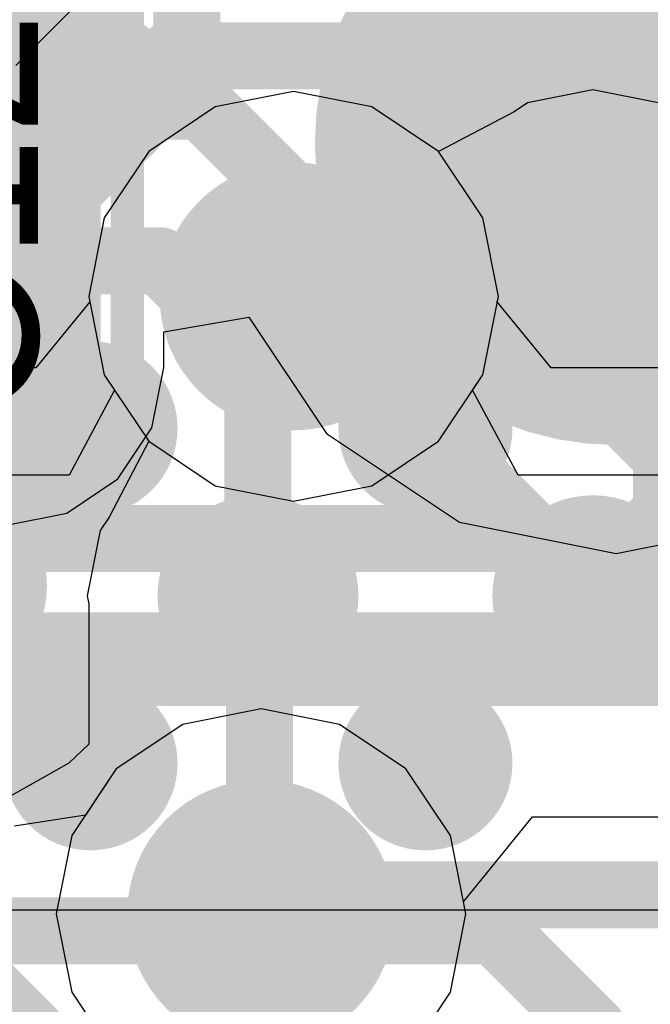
# Model space of a CAD drawing. Header units: millimetres. Extents: x -2 to 68, y -2 to 27.4.
# Tile 436 of 594: x 49.909 to 50.851, y 2.865 to 4.335. Entities that reach past the tile are written whole.
import ezdxf

# ---------------------------------------------------------------- set-up
doc = ezdxf.new("R2010")
doc.units = ezdxf.units.MM
for name, color, linetype in [('BottomLayer', 5, 'Continuous'), ('BottomPaste', 16, 'Continuous'), ('BottomSolder', 6, 'Continuous'), ('DrillGuide', 244, 'Continuous'), ('Mechanical13', 56, 'Continuous'), ('Mechanical15', 56, 'Continuous'), ('Mechanical2', 216, 'Continuous'), ('MidLayer1', 16, 'Continuous'), ('MidLayer2', 76, 'Continuous'), ('MidLayer3', 90, 'Continuous'), ('MidLayer4', 156, 'Continuous'), ('MidLayer5', 130, 'Continuous'), ('MidLayer6', 216, 'Continuous'), ('MidLayer7', 6, 'Continuous'), ('MidLayer8', 54, 'Continuous'), ('MultiLayer', 9, 'Continuous'), ('TopLayer', 1, 'Continuous'), ('TopPaste', 8, 'Continuous'), ('TopSolder', 216, 'Continuous'), ('ViaHoleLayer', 16, 'Continuous')]:
    doc.layers.add(name, color=color, linetype=linetype)

# ---------------------------------------------------------------- blocks, each defined once
blk = doc.blocks.new('TP_0_8MM_32')
at = {"layer": 'TopLayer', "const_width": 0.40005}
blk.add_lwpolyline([(-0.200025, 0, 1), (0.200025, 0, 1)], format="xyb", close=True, dxfattribs=at)
at = {"layer": 'TopSolder', "const_width": 0.4500499}
blk.add_lwpolyline([(-0.22502368, 0, 1), (0.22502368, 0, 1)], format="xyb", close=True, dxfattribs=at)
blk = doc.blocks.new('CAP_0201_99')
at = {"layer": 'Mechanical13', "const_width": 0.11999976}
for points in [[(-0.3200019, 0.16999458), (0.3200019, 0.16999458)], [(-0.3200019, 0.16999458), (-0.3200019, -0.17000474)], [(0.3200019, 0.16999458), (0.31999936, -0.1700022)], [(0.31999936, -0.1700022), (-0.3200019, -0.17000474)]]:
    blk.add_lwpolyline(points, dxfattribs=at)
at = {"layer": 'Mechanical13', "const_width": 0.05999988}
for points in [[(-0.35000184, 0.16999458, 1), (-0.2900019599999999, 0.16999458, 1)], [(-0.35000184, 0.16999458, 1), (-0.2900019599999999, 0.16999458, 1)], [(0.2900019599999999, 0.16999458, 1), (0.35000184, 0.16999458, 1)], [(0.2900019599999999, 0.16999458, 1), (0.35000184, 0.16999458, 1)], [(-0.35000184, -0.17000474, 1), (-0.2900019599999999, -0.17000474, 1)], [(-0.35000184, -0.17000474, 1), (-0.2900019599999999, -0.17000474, 1)], [(0.28999942, -0.1700022, 1), (0.3499993, -0.1700022, 1)], [(0.28999942, -0.1700022, 1), (0.3499993, -0.1700022, 1)]]:
    blk.add_lwpolyline(points, format="xyb", close=True, dxfattribs=at)
at = {"layer": 'Mechanical15', "const_width": 0.0499999}
for points in [[(-0.5299989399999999, 0.26999692), (-0.53000148, -0.26999946)], [(-0.5299989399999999, 0.26999692), (0.5299989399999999, 0.26999692)], [(0.5299989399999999, 0.26999692), (0.5299989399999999, -0.27000454)], [(0, 0.13499846), (0, -0.13500354)], [(-0.135001, -2.54e-06), (0.135001, -2.54e-06)], [(-0.53000148, -0.26999946), (0.5299989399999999, -0.27000454)]]:
    blk.add_lwpolyline(points, dxfattribs=at)
at = {"layer": 'Mechanical15'}
for points, const_width in [([(-0.54249828, 0.26999692, 1), (-0.5174996, 0.26999692, 1)], 0.02499868), ([(-0.54249828, 0.26999692, 1), (-0.5174996, 0.26999692, 1)], 0.02499868), ([(0.5174996, 0.26999692, 1), (0.54249828, 0.26999692, 1)], 0.02499868), ([(0.5174996, 0.26999692, 1), (0.54249828, 0.26999692, 1)], 0.02499868), ([(-0.01249934, 0.13499846, 1), (0.01249934, 0.13499846, 1)], 0.02499868), ([(0.10130028, 0, 1), (-0.10130028, 0, 1)], 0.0499999), ([(-0.14750034, -2.54e-06, 1), (-0.12250166, -2.54e-06, 1)], 0.02499868), ([(-0.11379962, 0, 1), (-0.08880094, 0, 1)], 0.02499868), ([(0.08880094, 0, 1), (0.11379962, 0, 1)], 0.02499868), ([(0.12250166, -2.54e-06, 1), (0.14750034, -2.54e-06, 1)], 0.02499868), ([(-0.01249934, -0.13500354, 1), (0.01249934, -0.13500354, 1)], 0.02499868), ([(-0.54250082, -0.26999946, 1), (-0.5175021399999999, -0.26999946, 1)], 0.02499868), ([(-0.54250082, -0.26999946, 1), (-0.5175021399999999, -0.26999946, 1)], 0.02499868), ([(0.5174996, -0.27000454, 1), (0.54249828, -0.27000454, 1)], 0.02499868), ([(0.5174996, -0.27000454, 1), (0.54249828, -0.27000454, 1)], 0.02499868)]:
    blk.add_lwpolyline(points, format="xyb", close=True, dxfattribs=dict(at, const_width=const_width))
at = {"layer": 'TopLayer', "const_width": 0.08059928}
for points in [[(-0.3896995, 0.08940038, 1), (-0.30910022, 0.08940038, 1)], [(-0.24090122, 0.08940038, 1), (-0.16030194, 0.08940038, 1)], [(0.16030194, 0.08940038, 1), (0.24090122, 0.08940038, 1)], [(0.30910022, 0.08940038, 1), (0.3896995, 0.08940038, 1)], [(-0.3896995, -0.08940038, 1), (-0.30910022, -0.08940038, 1)], [(-0.24090122, -0.08940038, 1), (-0.16030194, -0.08940038, 1)], [(0.16030194, -0.08940038, 1), (0.24090122, -0.08940038, 1)], [(0.30910022, -0.08940038, 1), (0.3896995, -0.08940038, 1)]]:
    blk.add_lwpolyline(points, format="xyb", close=True, dxfattribs=at)
at = {"layer": 'TopLayer'}
for points in [[(-0.20060158, 0.16999966), (-0.34939986, 0.16999966), (-0.20060158, -0.16999966), (-0.34939986, -0.16999966)], [(0.20060158, -0.16999966), (0.34939986, -0.16999966), (0.20060158, 0.16999966), (0.34939986, 0.16999966)], [(-0.1200023, 0.08940038), (-0.4299991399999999, 0.08940038), (-0.1200023, -0.08940038), (-0.4299991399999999, -0.08940038)], [(0.1200023, -0.08940038), (0.4299991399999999, -0.08940038), (0.1200023, 0.08940038), (0.4299991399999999, 0.08940038)]]:
    blk.add_solid(points, dxfattribs=at)
at = {"layer": 'TopPaste', "const_width": 0.08059928}
for points in [[(-0.3896995, 0.08940038, 1), (-0.30910022, 0.08940038, 1)], [(-0.24090122, 0.08940038, 1), (-0.16030194, 0.08940038, 1)], [(0.16030194, 0.08940038, 1), (0.24090122, 0.08940038, 1)], [(0.30910022, 0.08940038, 1), (0.3896995, 0.08940038, 1)], [(-0.3896995, -0.08940038, 1), (-0.30910022, -0.08940038, 1)], [(-0.24090122, -0.08940038, 1), (-0.16030194, -0.08940038, 1)], [(0.16030194, -0.08940038, 1), (0.24090122, -0.08940038, 1)], [(0.30910022, -0.08940038, 1), (0.3896995, -0.08940038, 1)]]:
    blk.add_lwpolyline(points, format="xyb", close=True, dxfattribs=at)
at = {"layer": 'TopPaste'}
for points in [[(-0.20060158, 0.16999966), (-0.34939986, 0.16999966), (-0.20060158, -0.16999966), (-0.34939986, -0.16999966)], [(0.20060158, -0.16999966), (0.34939986, -0.16999966), (0.20060158, 0.16999966), (0.34939986, 0.16999966)], [(-0.1200023, 0.08940038), (-0.4299991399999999, 0.08940038), (-0.1200023, -0.08940038), (-0.4299991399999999, -0.08940038)], [(0.1200023, -0.08940038), (0.4299991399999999, -0.08940038), (0.1200023, 0.08940038), (0.4299991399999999, 0.08940038)]]:
    blk.add_solid(points, dxfattribs=at)
at = {"layer": 'TopSolder', "const_width": 0.08059928}
for points in [[(-0.3896995, 0.08940038, 1), (-0.30910022, 0.08940038, 1)], [(-0.24090122, 0.08940038, 1), (-0.16030194, 0.08940038, 1)], [(0.16030194, 0.08940038, 1), (0.24090122, 0.08940038, 1)], [(0.30910022, 0.08940038, 1), (0.3896995, 0.08940038, 1)], [(-0.3896995, -0.08940038, 1), (-0.30910022, -0.08940038, 1)], [(-0.24090122, -0.08940038, 1), (-0.16030194, -0.08940038, 1)], [(0.16030194, -0.08940038, 1), (0.24090122, -0.08940038, 1)], [(0.30910022, -0.08940038, 1), (0.3896995, -0.08940038, 1)]]:
    blk.add_lwpolyline(points, format="xyb", close=True, dxfattribs=at)
at = {"layer": 'TopSolder'}
for points in [[(-0.20060158, 0.16999966), (-0.34939986, 0.16999966), (-0.20060158, -0.16999966), (-0.34939986, -0.16999966)], [(0.20060158, -0.16999966), (0.34939986, -0.16999966), (0.20060158, 0.16999966), (0.34939986, 0.16999966)], [(-0.1200023, 0.08940038), (-0.4299991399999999, 0.08940038), (-0.1200023, -0.08940038), (-0.4299991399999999, -0.08940038)], [(0.1200023, -0.08940038), (0.4299991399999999, -0.08940038), (0.1200023, 0.08940038), (0.4299991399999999, 0.08940038)]]:
    blk.add_solid(points, dxfattribs=at)
blk = doc.blocks.new('BGA169C50P13X13_700X700X60_B_102')
at = {"layer": 'BottomLayer', "const_width": 0.0999998}
for points in [[(1.45000218, 1.00000054, 1), (1.55000198, 1.00000054, 1)], [(1.95000118, 1.00000054, 1), (2.05000098, 1.00000054, 1)], [(1.45000218, 0.50000154, 1), (1.55000198, 0.50000154, 1)], [(1.95000118, 0.50000154, 1), (2.05000098, 0.50000154, 1)], [(1.45000218, 0, 1), (1.55000198, 0, 1)], [(1.95000118, 0, 1), (2.05000098, 0, 1)]]:
    blk.add_lwpolyline(points, format="xyb", close=True, dxfattribs=at)
at = {"layer": 'BottomPaste', "const_width": 0.0999998}
for points in [[(1.45000218, 1.00000054, 1), (1.55000198, 1.00000054, 1)], [(1.95000118, 1.00000054, 1), (2.05000098, 1.00000054, 1)], [(1.45000218, 0.50000154, 1), (1.55000198, 0.50000154, 1)], [(1.95000118, 0.50000154, 1), (2.05000098, 0.50000154, 1)], [(1.45000218, 0, 1), (1.55000198, 0, 1)], [(1.95000118, 0, 1), (2.05000098, 0, 1)]]:
    blk.add_lwpolyline(points, format="xyb", close=True, dxfattribs=at)
at = {"layer": 'BottomSolder', "const_width": 0.12999974}
for points in [[(1.43500348, 1.00000054, 1), (1.56500068, 1.00000054, 1)], [(1.93500248, 1.00000054, 1), (2.06499968, 1.00000054, 1)], [(1.43500348, 0.50000154, 1), (1.56500068, 0.50000154, 1)], [(1.93500248, 0.50000154, 1), (2.06499968, 0.50000154, 1)], [(1.43500348, 0, 1), (1.56500068, 0, 1)], [(1.93500248, 0, 1), (2.06499968, 0, 1)]]:
    blk.add_lwpolyline(points, format="xyb", close=True, dxfattribs=at)

msp = doc.modelspace()

# ---------------------------------------------------------------- linework, layer by layer
at = {"layer": 'BottomLayer', "const_width": 0.0999998}
for points in [[(50.61855001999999, 4.47498978), (50.76499879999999, 4.328541)], [(50.76499879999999, 3.974990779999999), (50.76499879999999, 4.328541)], [(50.01499775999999, 4.224990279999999), (50.03412904, 4.205859)], [(50.03412904, 4.205859), (50.18058036, 4.205859)], [(50.18058036, 4.205859), (50.4649994, 3.92143996)], [(49.76499826, 4.12143956), (49.91144703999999, 3.974990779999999)], [(49.91144703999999, 3.974990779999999), (50.11854847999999, 3.974990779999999)], [(50.11854847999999, 3.974990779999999), (50.2649998, 3.82853946)], [(50.4649994, 3.8507289), (50.4649994, 3.92143996)], [(50.4649994, 3.8507289), (50.49586802, 3.81986028)], [(50.2649998, 3.47499178), (50.2649998, 3.82853946)], [(50.49586802, 3.744117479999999), (50.49586802, 3.81986028)], [(50.49586802, 3.744117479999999), (50.76499626, 3.47498924)], [(49.76500334, 3.47498924), (50.01500284, 3.72498874)], [(50.0150003, 3.72498874), (50.01500284, 3.72498874)], [(49.76500334, 3.47498924), (50.01500284, 3.22498974)], [(50.2649998, 3.47499178), (50.26500234, 3.47498924)], [(50.76499626, 3.4749867), (50.76499626, 3.47498924)], [(49.41144804, 2.97499024), (50.61854748, 2.97499024)], [(50.61854748, 2.97499024), (50.76499879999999, 2.82853892)], [(50.76499879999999, 2.12143848), (50.76499879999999, 2.82853892)]]:
    msp.add_lwpolyline(points, dxfattribs=at)
at = {"layer": 'BottomLayer'}
for points, const_width in [([(50.74000012, 4.328541, 1), (50.78999748, 4.328541, 1)], 0.0499999), ([(50.74000012, 4.328541, 1), (50.78999748, 4.328541, 1)], 0.0499999), ([(49.98999908, 4.224990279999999, 1), (50.03999644, 4.224990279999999, 1)], 0.0499999), ([(50.00913036, 4.205859, 1), (50.05912772, 4.205859, 1)], 0.0499999), ([(50.00913036, 4.205859, 1), (50.05912772, 4.205859, 1)], 0.0499999), ([(50.15558168, 4.205859, 1), (50.20557904, 4.205859, 1)], 0.0499999), ([(50.15558168, 4.205859, 1), (50.20557904, 4.205859, 1)], 0.0499999), ([(50.69000022, 3.974990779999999, 1), (50.83999737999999, 3.974990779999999, 1)], 0.1499997), ([(49.88644836, 3.974990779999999, 1), (49.93644571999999, 3.974990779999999, 1)], 0.0499999), ([(49.88644836, 3.974990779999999, 1), (49.93644571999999, 3.974990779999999, 1)], 0.0499999), ([(50.0935498, 3.974990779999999, 1), (50.14354716, 3.974990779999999, 1)], 0.0499999), ([(50.0935498, 3.974990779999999, 1), (50.14354716, 3.974990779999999, 1)], 0.0499999), ([(50.74000012, 3.974990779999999, 1), (50.78999748, 3.974990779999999, 1)], 0.0499999), ([(50.44000071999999, 3.92143996, 1), (50.48999808, 3.92143996, 1)], 0.0499999), ([(50.44000071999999, 3.92143996, 1), (50.48999808, 3.92143996, 1)], 0.0499999), ([(50.44000071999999, 3.8507289, 1), (50.48999808, 3.8507289, 1)], 0.0499999), ([(50.44000071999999, 3.8507289, 1), (50.48999808, 3.8507289, 1)], 0.0499999), ([(50.24000112, 3.82853946, 1), (50.28999847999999, 3.82853946, 1)], 0.0499999), ([(50.24000112, 3.82853946, 1), (50.28999847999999, 3.82853946, 1)], 0.0499999), ([(50.47086934, 3.81986028, 1), (50.5208667, 3.81986028, 1)], 0.0499999), ([(50.47086934, 3.81986028, 1), (50.5208667, 3.81986028, 1)], 0.0499999), ([(50.47086934, 3.744117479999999, 1), (50.5208667, 3.744117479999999, 1)], 0.0499999), ([(50.47086934, 3.744117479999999, 1), (50.5208667, 3.744117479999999, 1)], 0.0499999), ([(49.99000161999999, 3.72498874, 1), (50.03999897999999, 3.72498874, 1)], 0.0499999), ([(49.99000416, 3.72498874, 1), (50.04000152, 3.72498874, 1)], 0.0499999), ([(49.99000416, 3.72498874, 1), (50.04000152, 3.72498874, 1)], 0.0499999), ([(49.69000476, 3.47498924, 1), (49.84000192, 3.47498924, 1)], 0.1499997), ([(50.19000376, 3.47498924, 1), (50.34000092, 3.47498924, 1)], 0.1499997), ([(50.68999768, 3.4749867, 1), (50.83999484, 3.4749867, 1)], 0.1499997), ([(50.24000112, 3.47499178, 1), (50.28999847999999, 3.47499178, 1)], 0.0499999), ([(50.24000112, 3.47499178, 1), (50.28999847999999, 3.47499178, 1)], 0.0499999), ([(50.24000366, 3.47498924, 1), (50.29000102, 3.47498924, 1)], 0.0499999), ([(50.73999758, 3.47498924, 1), (50.78999494, 3.47498924, 1)], 0.0499999), ([(50.73999758, 3.47498924, 1), (50.78999494, 3.47498924, 1)], 0.0499999), ([(50.73999758, 3.4749867, 1), (50.78999494, 3.4749867, 1)], 0.0499999), ([(49.99000416, 3.22498974, 1), (50.04000152, 3.22498974, 1)], 0.0499999), ([(50.5935488, 2.97499024, 1), (50.64354616, 2.97499024, 1)], 0.0499999), ([(50.5935488, 2.97499024, 1), (50.64354616, 2.97499024, 1)], 0.0499999), ([(50.74000012, 2.82853892, 1), (50.78999748, 2.82853892, 1)], 0.0499999), ([(50.74000012, 2.82853892, 1), (50.78999748, 2.82853892, 1)], 0.0499999)]:
    msp.add_lwpolyline(points, format="xyb", close=True, dxfattribs=dict(at, const_width=const_width))
at = {"layer": 'DrillGuide'}
for points, const_width in [([(50.2681494, 3.92183874, 1), (50.3681492, 3.92183874, 1)], 0.0999998), ([(50.74000012, 3.974990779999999, 1), (50.78999748, 3.974990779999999, 1)], 0.0499999), ([(50.24000366, 3.47498924, 1), (50.29000102, 3.47498924, 1)], 0.0499999), ([(50.73999758, 3.4749867, 1), (50.78999494, 3.4749867, 1)], 0.0499999), ([(50.21971413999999, 3.00028356, 1), (50.31971394, 3.00028356, 1)], 0.0999998)]:
    msp.add_lwpolyline(points, format="xyb", close=True, dxfattribs=dict(at, const_width=const_width))
at = {"layer": 'MidLayer1'}
for p, q in [((50.31814929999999, 4.2277157), (50.20109593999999, 4.20443152)), ((50.43520265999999, 4.20443152), (50.31814929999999, 4.2277157)), ((50.20109593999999, 4.20443152), (50.10186067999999, 4.138127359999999)), ((50.53443791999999, 4.138127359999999), (50.43520265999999, 4.20443152)), ((50.10186067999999, 4.138127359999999), (50.03555652, 4.0388921)), ((50.60074208, 4.0388921), (50.53443791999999, 4.138127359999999)), ((50.03555652, 4.0388921), (50.01227234, 3.92183874)), ((50.62402625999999, 3.92183874), (50.60074208, 4.0388921)), ((50.01227234, 3.92183874), (50.03555652, 3.80478538)), ((50.60074208, 3.80478538), (50.62402625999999, 3.92183874)), ((50.03555652, 3.80478538), (50.10186067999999, 3.70555012)), ((50.53443791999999, 3.70555012), (50.60074208, 3.80478538)), ((50.10186067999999, 3.70555012), (50.20109593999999, 3.63924596)), ((50.43520265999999, 3.63924596), (50.53443791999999, 3.70555012)), ((50.20109593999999, 3.63924596), (50.31814929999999, 3.61596178)), ((50.31814929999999, 3.61596178), (50.43520265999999, 3.63924596)), ((50.26971404, 3.30616052), (50.15266068, 3.28287634)), ((50.3867674, 3.28287634), (50.26971404, 3.30616052)), ((50.15266068, 3.28287634), (50.05342542, 3.21657218)), ((50.48600266, 3.21657218), (50.3867674, 3.28287634)), ((50.05342542, 3.21657218), (50.00742348, 3.14772294)), ((50.55230682, 3.11733692), (50.48600266, 3.21657218)), ((50.00742348, 3.14772294), (49.90127688, 3.13102752)), ((50.575591, 3.00028356), (50.55230682, 3.11733692)), ((50.55230682, 2.8832302), (50.575591, 3.00028356)), ((50.51003868, 2.81996896), (50.55230682, 2.8832302))]:
    msp.add_line(p, q, dxfattribs=at)
for points, const_width in [([(50.2181495, 3.92183874, 1), (50.4181491, 3.92183874, 1)], 0.1999996), ([(49.72499834, 3.4899981, 1), (49.8749955, 3.4899981, 1)], 0.1499997), ([(50.16971424, 3.00028356, 1), (50.36971384, 3.00028356, 1)], 0.1999996)]:
    msp.add_lwpolyline(points, format="xyb", close=True, dxfattribs=dict(at, const_width=const_width))
at = {"layer": 'MidLayer2'}
for p, q in [((50.31814929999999, 4.2277157), (50.20109593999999, 4.20443152)), ((50.43520265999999, 4.20443152), (50.31814929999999, 4.2277157)), ((50.20109593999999, 4.20443152), (50.10186067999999, 4.138127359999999)), ((50.53443791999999, 4.138127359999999), (50.43520265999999, 4.20443152)), ((50.10186067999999, 4.138127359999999), (50.03555652, 4.0388921)), ((50.60074208, 4.0388921), (50.53443791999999, 4.138127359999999)), ((50.03555652, 4.0388921), (50.01227234, 3.92183874)), ((50.62402625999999, 3.92183874), (50.60074208, 4.0388921)), ((50.01227234, 3.92183874), (50.03555652, 3.80478538)), ((50.60074208, 3.80478538), (50.62402625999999, 3.92183874)), ((50.03555652, 3.80478538), (50.05084224, 3.78190506)), ((50.58545635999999, 3.78190506), (50.60074208, 3.80478538)), ((50.05084224, 3.78190506), (49.9829582, 3.654905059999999)), ((50.6533404, 3.654905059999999), (50.58545635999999, 3.78190506)), ((49.9829582, 3.654905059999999), (49.44444264, 3.654905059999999)), ((50.97500092, 3.654905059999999), (50.6533404, 3.654905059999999)), ((50.57204516, 3.01810928), (50.67486436, 3.14511182)), ((50.67486436, 3.14511182), (50.86942074, 3.14511182)), ((50.575591, 3.00028356), (50.57204516, 3.01810928)), ((50.55230682, 2.8832302), (50.575591, 3.00028356)), ((50.51003868, 2.81996896), (50.55230682, 2.8832302))]:
    msp.add_line(p, q, dxfattribs=at)
at = {"layer": 'MidLayer2', "const_width": 0.1999996}
for points in [[(50.2181495, 3.92183874, 1), (50.4181491, 3.92183874, 1)], [(50.16971424, 3.00028356, 1), (50.36971384, 3.00028356, 1)]]:
    msp.add_lwpolyline(points, format="xyb", close=True, dxfattribs=at)
at = {"layer": 'MidLayer2', "const_width": 0.0999998}
msp.add_lwpolyline([(49.44444264, 3.40000844), (50.97500092, 3.40000844)], dxfattribs=at)
at = {"layer": 'MidLayer3'}
for p, q in [((50.31814929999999, 4.2277157), (50.20109593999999, 4.20443152)), ((50.43520265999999, 4.20443152), (50.31814929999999, 4.2277157)), ((50.20109593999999, 4.20443152), (50.10186067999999, 4.138127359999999)), ((50.53443791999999, 4.138127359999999), (50.43520265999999, 4.20443152)), ((50.10186067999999, 4.138127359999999), (50.03555652, 4.0388921)), ((50.60074208, 4.0388921), (50.53443791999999, 4.138127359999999)), ((50.03555652, 4.0388921), (50.01227234, 3.92183874)), ((50.62402625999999, 3.92183874), (50.60074208, 4.0388921)), ((50.01394112, 3.913454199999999), (49.93337232, 3.81528066)), ((50.01227234, 3.92183874), (50.01394112, 3.913454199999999)), ((50.62235748, 3.913454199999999), (50.62402625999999, 3.92183874)), ((50.70292627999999, 3.81528066), (50.62235748, 3.913454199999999)), ((49.93337232, 3.81528066), (49.19353381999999, 3.81528066)), ((51.28538384, 3.81528066), (50.70292627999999, 3.81528066))]:
    msp.add_line(p, q, dxfattribs=at)
at = {"layer": 'MidLayer3', "const_width": 0.1999996}
for points in [[(50.2181495, 3.92183874, 1), (50.4181491, 3.92183874, 1)], [(50.16971424, 3.00028356, 1), (50.36971384, 3.00028356, 1)]]:
    msp.add_lwpolyline(points, format="xyb", close=True, dxfattribs=at)
at = {"layer": 'MidLayer3', "const_width": 0.0999998}
for points in [[(49.041939, 3.56038404), (51.28538384, 3.56038404)], [(49.1247811, 3.360384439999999), (51.20254173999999, 3.360384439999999)]]:
    msp.add_lwpolyline(points, dxfattribs=at)
at = {"layer": 'MidLayer4'}
for p, q in [((49.90343588, 4.26654722), (50.12358022, 4.48669156)), ((50.31814929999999, 4.2277157), (50.20109593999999, 4.20443152)), ((50.43520265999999, 4.20443152), (50.31814929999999, 4.2277157)), ((50.76499879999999, 4.2298874), (50.66745264, 4.21048434)), ((50.86254496, 4.21048434), (50.76499879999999, 4.2298874)), ((50.20109593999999, 4.20443152), (50.10186067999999, 4.138127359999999)), ((50.53443538, 4.138127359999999), (50.43520265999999, 4.20443152)), ((50.66745264, 4.21048434), (50.64766604, 4.197263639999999)), ((50.64766604, 4.197263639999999), (50.53443538, 4.138127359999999)), ((50.10186067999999, 4.138127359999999), (50.03555652, 4.0388921)), ((50.03555652, 4.0388921), (50.01227234, 3.92183874)), ((50.01227234, 3.92183874), (50.03555652, 3.80478538)), ((50.03555652, 3.80478538), (50.10186067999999, 3.705552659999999)), ((50.10186067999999, 3.705552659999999), (50.04272694, 3.59231946)), ((50.04272694, 3.59231946), (50.02950877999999, 3.5725354)), ((50.02950877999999, 3.5725354), (50.01010572, 3.47498924)), ((50.01010572, 3.47498924), (50.01246029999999, 3.46315284)), ((50.01246029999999, 3.46315284), (50.01246029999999, 3.2536892)), ((50.01246029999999, 3.2536892), (49.98265086, 3.22523866)), ((49.98265086, 3.22523866), (49.88545776, 3.17037974))]:
    msp.add_line(p, q, dxfattribs=at)
for points, const_width in [([(50.2181495, 3.92183874, 1), (50.4181491, 3.92183874, 1)], 0.1999996), ([(50.69000022, 3.974990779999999, 1), (50.83999737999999, 3.974990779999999, 1)], 0.1499997), ([(50.74000012, 3.974990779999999, 1), (50.78999748, 3.974990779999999, 1)], 0.0499999), ([(50.29315062, 3.92183874, 1), (50.34314798, 3.92183874, 1)], 0.0499999), ([(50.29315062, 3.92183366, 1), (50.34314798, 3.92183366, 1)], 0.0499999), ([(50.29315062, 3.92183366, 1), (50.34314798, 3.92183366, 1)], 0.0499999), ([(49.69000476, 3.47498924, 1), (49.84000192, 3.47498924, 1)], 0.1499997), ([(50.19000376, 3.47498924, 1), (50.34000092, 3.47498924, 1)], 0.1499997), ([(50.68999768, 3.4749867, 1), (50.83999484, 3.4749867, 1)], 0.1499997), ([(50.24000366, 3.47498924, 1), (50.29000102, 3.47498924, 1)], 0.0499999), ([(50.24235823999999, 3.47263466, 1), (50.29235559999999, 3.47263466, 1)], 0.0499999), ([(50.24235823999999, 3.47263466, 1), (50.29235559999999, 3.47263466, 1)], 0.0499999), ([(50.73999758, 3.4749867, 1), (50.78999494, 3.4749867, 1)], 0.0499999), ([(50.16971424, 3.00028356, 1), (50.36971384, 3.00028356, 1)], 0.1999996), ([(50.24235823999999, 3.00264068, 1), (50.29235559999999, 3.00264068, 1)], 0.0499999), ([(50.24235823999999, 3.00264068, 1), (50.29235559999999, 3.00264068, 1)], 0.0499999), ([(50.24471535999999, 3.00028356, 1), (50.29471271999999, 3.00028356, 1)], 0.0499999)]:
    msp.add_lwpolyline(points, format="xyb", close=True, dxfattribs=dict(at, const_width=const_width))
for points, const_width in [([(50.76499879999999, 3.974990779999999), (51.06500328, 3.6749863)], 0.0999998), ([(50.31814929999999, 3.92183366), (50.31814929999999, 3.92183874)], 0.0999998), ([(50.31814929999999, 3.92183366), (50.76499626, 3.4749867)], 0.0999998), ([(50.26500234, 3.47498924), (50.26735692, 3.47263466)], 0.0999998), ([(50.26735692, 3.00264068), (50.26735692, 3.47263466)], 0.0999998), ([(50.26735692, 3.00264068), (50.26971404, 3.00028356)], 0.0999998), ([(49.80907996, 2.90008818), (50.23418198, 2.47498616)], 0.15999968)]:
    msp.add_lwpolyline(points, dxfattribs=dict(at, const_width=const_width))
at = {"layer": 'MidLayer5', "const_width": 0.0999998}
for points in [[(49.96814999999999, 4.066811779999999), (50.1819291, 4.280590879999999)], [(50.1819291, 4.280590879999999), (50.56010207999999, 4.280590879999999)], [(50.56010207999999, 4.280590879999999), (51.65741509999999, 3.18327786)], [(49.96814999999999, 3.81562102), (49.96814999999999, 4.066811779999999)], [(50.31814929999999, 3.92183874), (50.35028538, 3.88970266)], [(50.35028538, 3.88970266), (50.6681486, 3.88970266)], [(50.6681486, 3.88970266), (51.574573, 2.98327826)], [(48.86893706, 2.71640808), (49.96814999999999, 3.81562102)], [(50.26971404, 3.00028356), (50.29784708, 3.0284166)], [(50.29784708, 3.0284166), (51.24659296, 3.0284166)]]:
    msp.add_lwpolyline(points, dxfattribs=at)
at = {"layer": 'MidLayer5'}
for points, const_width in [([(50.15693041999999, 4.280590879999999, 1), (50.20692777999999, 4.280590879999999, 1)], 0.0499999), ([(50.15693041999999, 4.280590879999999, 1), (50.20692777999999, 4.280590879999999, 1)], 0.0499999), ([(50.5351034, 4.280590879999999, 1), (50.58510076, 4.280590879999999, 1)], 0.0499999), ([(50.5351034, 4.280590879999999, 1), (50.58510076, 4.280590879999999, 1)], 0.0499999), ([(49.94315132, 4.066811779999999, 1), (49.99314868, 4.066811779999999, 1)], 0.0499999), ([(49.94315132, 4.066811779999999, 1), (49.99314868, 4.066811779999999, 1)], 0.0499999), ([(50.2181495, 3.92183874, 1), (50.4181491, 3.92183874, 1)], 0.1999996), ([(50.29315062, 3.92183874, 1), (50.34314798, 3.92183874, 1)], 0.0499999), ([(50.3252867, 3.88970266, 1), (50.37528406, 3.88970266, 1)], 0.0499999), ([(50.3252867, 3.88970266, 1), (50.37528406, 3.88970266, 1)], 0.0499999), ([(50.64314992, 3.88970266, 1), (50.69314728, 3.88970266, 1)], 0.0499999), ([(50.64314992, 3.88970266, 1), (50.69314728, 3.88970266, 1)], 0.0499999), ([(49.94315132, 3.81562102, 1), (49.99314868, 3.81562102, 1)], 0.0499999), ([(49.94315132, 3.81562102, 1), (49.99314868, 3.81562102, 1)], 0.0499999), ([(50.16971424, 3.00028356, 1), (50.36971384, 3.00028356, 1)], 0.1999996), ([(50.2728484, 3.0284166, 1), (50.32284576, 3.0284166, 1)], 0.0499999), ([(50.2728484, 3.0284166, 1), (50.32284576, 3.0284166, 1)], 0.0499999), ([(50.24471535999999, 3.00028356, 1), (50.29471271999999, 3.00028356, 1)], 0.0499999)]:
    msp.add_lwpolyline(points, format="xyb", close=True, dxfattribs=dict(at, const_width=const_width))
at = {"layer": 'MidLayer6', "const_width": 0.0999998}
for points in [[(50.15880494, 4.305998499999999), (50.15880494, 4.82371908)], [(50.87500112, 3.60000804), (50.87500112, 4.79141282)], [(49.61997442, 4.050009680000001), (49.95880534, 4.3888406)], [(48.66127935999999, 2.80847292), (50.15880494, 4.305998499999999)], [(50.65340898, 3.3784159), (50.87500112, 3.60000804)], [(49.56609086, 3.3784159), (50.65340898, 3.3784159)]]:
    msp.add_lwpolyline(points, dxfattribs=at)
at = {"layer": 'MidLayer6'}
for points, const_width in [([(50.13380626, 4.305998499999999, 1), (50.18380362, 4.305998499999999, 1)], 0.0499999), ([(50.13380626, 4.305998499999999, 1), (50.18380362, 4.305998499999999, 1)], 0.0499999), ([(50.2181495, 3.92183874, 1), (50.4181491, 3.92183874, 1)], 0.1999996), ([(50.85000244, 3.60000804, 1), (50.8999998, 3.60000804, 1)], 0.0499999), ([(50.85000244, 3.60000804, 1), (50.8999998, 3.60000804, 1)], 0.0499999), ([(50.6284103, 3.3784159, 1), (50.67840766, 3.3784159, 1)], 0.0499999), ([(50.6284103, 3.3784159, 1), (50.67840766, 3.3784159, 1)], 0.0499999), ([(50.16971424, 3.00028356, 1), (50.36971384, 3.00028356, 1)], 0.1999996)]:
    msp.add_lwpolyline(points, format="xyb", close=True, dxfattribs=dict(at, const_width=const_width))
at = {"layer": 'MidLayer7'}
for p, q in [((50.31814929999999, 4.2277157), (50.20109593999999, 4.20443152)), ((50.43520265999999, 4.20443152), (50.31814929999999, 4.2277157)), ((50.20109593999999, 4.20443152), (50.10186067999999, 4.138127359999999)), ((50.53443791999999, 4.138127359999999), (50.43520265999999, 4.20443152)), ((50.10186067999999, 4.138127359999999), (50.03555652, 4.0388921)), ((50.60074208, 4.0388921), (50.53443791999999, 4.138127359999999)), ((50.03555652, 4.0388921), (50.01227234, 3.92183874)), ((50.62402625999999, 3.92183874), (50.60074208, 4.0388921)), ((50.01227234, 3.92183874), (50.03555652, 3.80478538)), ((50.60074208, 3.80478538), (50.62402625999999, 3.92183874)), ((50.03555652, 3.80478538), (50.10186067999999, 3.70555012)), ((50.53443791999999, 3.70555012), (50.60074208, 3.80478538)), ((50.10186067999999, 3.70555012), (50.20109593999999, 3.63924596)), ((50.43520265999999, 3.63924596), (50.53443791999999, 3.70555012)), ((50.20109593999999, 3.63924596), (50.31814929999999, 3.61596178)), ((50.31814929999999, 3.61596178), (50.43520265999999, 3.63924596)), ((50.26971404, 3.30616052), (50.15266068, 3.28287634)), ((50.3867674, 3.28287634), (50.26971404, 3.30616052)), ((50.15266068, 3.28287634), (50.05342542, 3.21657218)), ((50.48600266, 3.21657218), (50.3867674, 3.28287634)), ((50.05342542, 3.21657218), (49.98712126, 3.11733692)), ((50.55230682, 3.11733692), (50.48600266, 3.21657218)), ((49.98712126, 3.11733692), (49.96383708, 3.00028356)), ((50.575591, 3.00028356), (50.55230682, 3.11733692)), ((49.96383708, 3.00028356), (49.98712126, 2.8832302)), ((50.55230682, 2.8832302), (50.575591, 3.00028356)), ((49.98712126, 2.8832302), (50.05342542, 2.78399494)), ((50.48600266, 2.78399494), (50.55230682, 2.8832302))]:
    msp.add_line(p, q, dxfattribs=at)
at = {"layer": 'MidLayer7', "const_width": 0.1999996}
for points in [[(50.2181495, 3.92183874, 1), (50.4181491, 3.92183874, 1)], [(50.16971424, 3.00028356, 1), (50.36971384, 3.00028356, 1)]]:
    msp.add_lwpolyline(points, format="xyb", close=True, dxfattribs=at)
at = {"layer": 'MidLayer8'}
for p, q in [((50.31814929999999, 4.2277157), (50.20109593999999, 4.20443152)), ((50.43520265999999, 4.20443152), (50.31814929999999, 4.2277157)), ((50.20109593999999, 4.20443152), (50.10186067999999, 4.138127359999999)), ((50.53443791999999, 4.138127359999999), (50.43520265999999, 4.20443152)), ((50.10186067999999, 4.138127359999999), (50.03555652, 4.0388921)), ((50.60074208, 4.0388921), (50.53443791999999, 4.138127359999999)), ((50.03555652, 4.0388921), (50.01227234, 3.92183874)), ((50.62402625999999, 3.92183874), (50.60074208, 4.0388921)), ((50.01227234, 3.92183874), (50.03555652, 3.80478538)), ((50.60074208, 3.80478538), (50.62402625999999, 3.92183874)), ((50.03555652, 3.80478538), (50.10186067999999, 3.70555012)), ((50.53443791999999, 3.70555012), (50.60074208, 3.80478538)), ((50.10186067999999, 3.70555012), (50.20109593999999, 3.63924596)), ((50.43520265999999, 3.63924596), (50.53443791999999, 3.70555012)), ((50.20109593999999, 3.63924596), (50.31814929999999, 3.61596178)), ((50.31814929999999, 3.61596178), (50.43520265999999, 3.63924596)), ((50.26971404, 3.30616052), (50.15266068, 3.28287634)), ((50.3867674, 3.28287634), (50.26971404, 3.30616052)), ((50.15266068, 3.28287634), (50.05342542, 3.21657218)), ((50.48600266, 3.21657218), (50.3867674, 3.28287634)), ((50.05342542, 3.21657218), (50.00742348, 3.14772294)), ((50.55230682, 3.11733692), (50.48600266, 3.21657218)), ((50.00742348, 3.14772294), (49.90127688, 3.13102752)), ((50.575591, 3.00028356), (50.55230682, 3.11733692)), ((50.55230682, 2.8832302), (50.575591, 3.00028356)), ((50.51003868, 2.81996896), (50.55230682, 2.8832302))]:
    msp.add_line(p, q, dxfattribs=at)
at = {"layer": 'MidLayer8', "const_width": 0.1999996}
for points in [[(50.2181495, 3.92183874, 1), (50.4181491, 3.92183874, 1)], [(50.16971424, 3.00028356, 1), (50.36971384, 3.00028356, 1)]]:
    msp.add_lwpolyline(points, format="xyb", close=True, dxfattribs=at)
at = {"layer": 'MultiLayer'}
for points, const_width in [([(50.2181495, 3.92183874, 1), (50.4181491, 3.92183874, 1)], 0.1999996), ([(50.69000022, 3.974990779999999, 1), (50.83999737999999, 3.974990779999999, 1)], 0.1499997), ([(49.72499834, 3.4899981, 1), (49.8749955, 3.4899981, 1)], 0.1499997), ([(49.69000476, 3.47498924, 1), (49.84000192, 3.47498924, 1)], 0.1499997), ([(50.19000376, 3.47498924, 1), (50.34000092, 3.47498924, 1)], 0.1499997), ([(50.68999768, 3.4749867, 1), (50.83999484, 3.4749867, 1)], 0.1499997), ([(50.16971424, 3.00028356, 1), (50.36971384, 3.00028356, 1)], 0.1999996)]:
    msp.add_lwpolyline(points, format="xyb", close=True, dxfattribs=dict(at, const_width=const_width))
at = {"layer": 'TopLayer'}
for p, q in [((50.12451494, 3.868714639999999), (50.25151493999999, 3.89080502)), ((50.25151493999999, 3.89080502), (50.36738973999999, 3.71738906)), ((50.12451494, 3.81559816), (50.12451494, 3.868714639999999)), ((50.1066181, 3.72562374), (50.12451494, 3.81559816)), ((50.05565046, 3.649345), (50.1066181, 3.72562374)), ((50.36738973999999, 3.71738906), (50.56587296, 3.5847655)), ((49.97937172, 3.59837736), (50.05565046, 3.649345)), ((49.8893973, 3.58048052), (49.97937172, 3.59837736)), ((50.56587296, 3.5847655), (50.8, 3.5381946)), ((50.8, 3.5381946), (51.03412703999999, 3.5847655)), ((52.67451492, 3.00587664), (49.22669352, 3.00587664))]:
    msp.add_line(p, q, dxfattribs=at)
at = {"layer": 'TopLayer', "const_width": 0.0999998}
for points in [[(50.09999886, 4.87500168), (50.8, 4.175000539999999)], [(50.8, 4.14999932), (50.8, 4.175000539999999)]]:
    msp.add_lwpolyline(points, dxfattribs=at)
at = {"layer": 'TopLayer'}
for points, const_width in [([(50.77500131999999, 4.175000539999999, 1), (50.82499868, 4.175000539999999, 1)], 0.0499999), ([(50.77500131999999, 4.175000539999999, 1), (50.82499868, 4.175000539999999, 1)], 0.0499999), ([(50.77500131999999, 4.14999932, 1), (50.82499868, 4.14999932, 1)], 0.0499999), ([(49.72499834, 3.4899981, 1), (49.8749955, 3.4899981, 1)], 0.1499997)]:
    msp.add_lwpolyline(points, format="xyb", close=True, dxfattribs=dict(at, const_width=const_width))
at = {"layer": 'ViaHoleLayer'}
for points, const_width in [([(50.2681494, 3.92183874, 1), (50.3681492, 3.92183874, 1)], 0.0999998), ([(50.74000012, 3.974990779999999, 1), (50.78999748, 3.974990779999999, 1)], 0.0499999), ([(50.24000366, 3.47498924, 1), (50.29000102, 3.47498924, 1)], 0.0499999), ([(50.73999758, 3.4749867, 1), (50.78999494, 3.4749867, 1)], 0.0499999), ([(50.21971413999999, 3.00028356, 1), (50.31971394, 3.00028356, 1)], 0.0999998)]:
    msp.add_lwpolyline(points, format="xyb", close=True, dxfattribs=dict(at, const_width=const_width))

# ---------------------------------------------------------------- block references
for name, p, rotation in [('BGA169C50P13X13_700X700X60_B_102', (52.01500138, 4.224990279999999), 180), ('CAP_0201_99', (49.79999692, 4.16499802), 90), ('TP_0_8MM_32', (50.8, 4.14999932), 90)]:
    msp.add_blockref(name, p, dxfattribs=dict(rotation=rotation))

# ---------------------------------------------------------------- texts
at = {"layer": 'Mechanical2'}
msp.add_text('C125', height=0.2499995, rotation=90, dxfattribs=at).set_placement((49.9364, 3.7338))

doc.saveas('drawing.dxf')
